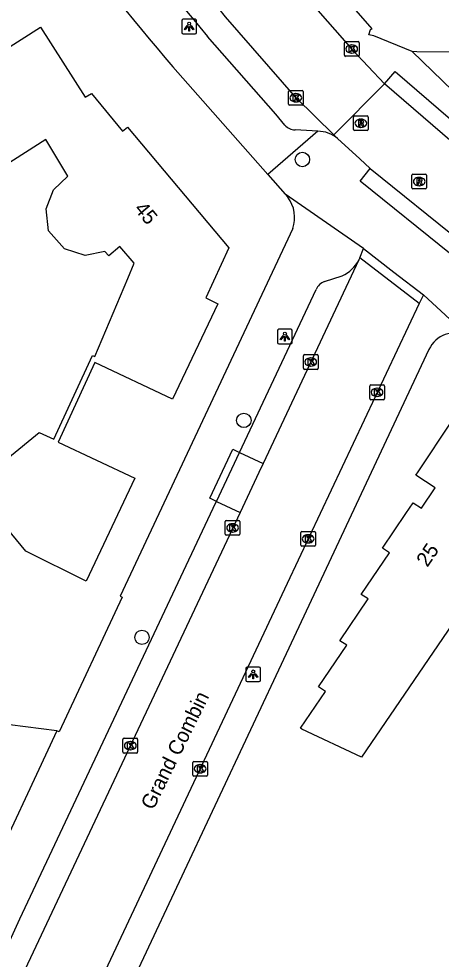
# Model space of a CAD drawing. Extents: x 158838 to 160074, y 386376 to 387776.
# Drawn here: x 159290.1 to 159318.8, y 386595.9 to 386659.9 of the extents above; entities that cross this region are included whole.
import ezdxf

# ---------------------------------------------------------------- set-up
doc = ezdxf.new("R2010")
doc.units = 0
for name, color, linetype in [('IMGEO_Berm_groen', 7, 'Continuous'), ('IMGEO_Boom', 7, 'Continuous'), ('IMGEO_Kolk', 7, 'Continuous'), ('IMGEO_Lichtpunt', 7, 'Continuous'), ('IMGEO_Openbare_ruimte_label', 7, 'Continuous'), ('IMGEO_Pand', 7, 'Continuous'), ('IMGEO_Pand_nummerreeks', 7, 'Continuous'), ('IMGEO_Rijbaan_lokaal_gesloten', 7, 'Continuous'), ('IMGEO_Rijbaan_lokaal_open', 7, 'Continuous'), ('IMGEO_Rioolput', 7, 'Continuous'), ('IMGEO_Voetpad_open', 7, 'Continuous')]:
    doc.layers.add(name, color=color, linetype=linetype)

msp = doc.modelspace()

# ---------------------------------------------------------------- linework, layer by layer
at = {"layer": 'IMGEO_Berm_groen'}
msp.add_lwpolyline([(159292.679, 386611.426), (159289.469, 386611.823)], dxfattribs=at)
at = {"layer": 'IMGEO_Boom'}
for centre in [(159309.384, 386650.287), (159305.398, 386632.539), (159298.468, 386617.779)]:
    msp.add_circle(centre, 0.489, dxfattribs=at)
at = {"layer": 'IMGEO_Kolk'}
for p, q in [((159312.243, 386657.381), (159312.243, 386658.233)), ((159312.318, 386658.307), (159313.17, 386658.307)), ((159313.244, 386658.233), (159313.244, 386657.381)), ((159312.754, 386657.527), (159312.729, 386657.527)), ((159312.731, 386658.087), (159312.756, 386658.087)), ((159313.17, 386657.307), (159312.318, 386657.307)), ((159308.509, 386654.988), (159309.361, 386654.988)), ((159308.434, 386654.062), (159308.434, 386654.914)), ((159308.922, 386654.768), (159308.947, 386654.768)), ((159309.435, 386654.914), (159309.435, 386654.062)), ((159309.361, 386653.988), (159308.509, 386653.988)), ((159308.945, 386654.208), (159308.92, 386654.208)), ((159309.452, 386636.086), (159309.452, 386636.938)), ((159309.527, 386637.012), (159310.379, 386637.012)), ((159309.94, 386636.792), (159309.965, 386636.792)), ((159310.453, 386636.938), (159310.453, 386636.086)), ((159310.379, 386636.012), (159309.527, 386636.012)), ((159309.963, 386636.232), (159309.938, 386636.232)), ((159313.966, 386634.022), (159313.966, 386634.874)), ((159314.041, 386634.948), (159314.893, 386634.948)), ((159314.454, 386634.728), (159314.479, 386634.728)), ((159314.967, 386634.874), (159314.967, 386634.022)), ((159314.893, 386633.948), (159314.041, 386633.948)), ((159314.477, 386634.168), (159314.452, 386634.168)), ((159304.131, 386624.8), (159304.131, 386625.652)), ((159304.206, 386625.726), (159305.058, 386625.726)), ((159304.619, 386625.506), (159304.644, 386625.506)), ((159305.132, 386625.652), (159305.132, 386624.8)), ((159304.642, 386624.946), (159304.617, 386624.946)), ((159309.274, 386624.059), (159309.274, 386624.911)), ((159309.349, 386624.985), (159310.201, 386624.985)), ((159310.275, 386624.911), (159310.275, 386624.059)), ((159305.058, 386624.726), (159304.206, 386624.726)), ((159309.762, 386624.765), (159309.787, 386624.765)), ((159310.201, 386623.985), (159309.349, 386623.985)), ((159309.785, 386624.205), (159309.76, 386624.205)), ((159297.173, 386609.985), (159297.173, 386610.837)), ((159297.248, 386610.911), (159298.1, 386610.911)), ((159298.174, 386610.837), (159298.174, 386609.985)), ((159297.661, 386610.691), (159297.686, 386610.691)), ((159298.1, 386609.911), (159297.248, 386609.911)), ((159297.684, 386610.131), (159297.659, 386610.131)), ((159301.927, 386608.416), (159301.927, 386609.268)), ((159302.002, 386609.342), (159302.854, 386609.342)), ((159302.415, 386609.122), (159302.44, 386609.122)), ((159302.928, 386609.268), (159302.928, 386608.416)), ((159302.854, 386608.342), (159302.002, 386608.342)), ((159302.438, 386608.562), (159302.413, 386608.562))]:
    msp.add_line(p, q, dxfattribs=at)
for points in [[(159312.243, 386657.381), (159312.243, 386658.233)], [(159312.318, 386658.307), (159313.17, 386658.307)], [(159313.244, 386658.233), (159313.244, 386657.381)], [(159312.564, 386658.007), (159312.687, 386658.007), (159312.687, 386657.856), (159312.817, 386658.007), (159312.981, 386658.007), (159312.835, 386657.856), (159312.988, 386657.607), (159312.836, 386657.607), (159312.751, 386657.771), (159312.687, 386657.704), (159312.687, 386657.607), (159312.564, 386657.607), (159312.564, 386658.007)], [(159313.17, 386657.307), (159312.318, 386657.307)], [(159308.509, 386654.988), (159309.361, 386654.988)], [(159308.434, 386654.062), (159308.434, 386654.914)], [(159308.755, 386654.688), (159308.878, 386654.688), (159308.878, 386654.537), (159309.008, 386654.688), (159309.172, 386654.688), (159309.026, 386654.537), (159309.179, 386654.288), (159309.027, 386654.288), (159308.942, 386654.452), (159308.878, 386654.385), (159308.878, 386654.288), (159308.755, 386654.288), (159308.755, 386654.688)], [(159309.435, 386654.914), (159309.435, 386654.062)], [(159309.361, 386653.988), (159308.509, 386653.988)], [(159309.452, 386636.086), (159309.452, 386636.938)], [(159309.527, 386637.012), (159310.379, 386637.012)], [(159309.773, 386636.712), (159309.896, 386636.712), (159309.896, 386636.561), (159310.026, 386636.712), (159310.19, 386636.712), (159310.044, 386636.561), (159310.197, 386636.312), (159310.045, 386636.312), (159309.96, 386636.476), (159309.896, 386636.409), (159309.896, 386636.312), (159309.773, 386636.312), (159309.773, 386636.712)], [(159310.453, 386636.938), (159310.453, 386636.086)], [(159310.379, 386636.012), (159309.527, 386636.012)], [(159313.966, 386634.022), (159313.966, 386634.874)], [(159314.041, 386634.948), (159314.893, 386634.948)], [(159314.287, 386634.648), (159314.41, 386634.648), (159314.41, 386634.497), (159314.54, 386634.648), (159314.704, 386634.648), (159314.558, 386634.497), (159314.711, 386634.248), (159314.559, 386634.248), (159314.474, 386634.412), (159314.41, 386634.345), (159314.41, 386634.248), (159314.287, 386634.248), (159314.287, 386634.648)], [(159314.967, 386634.874), (159314.967, 386634.022)], [(159314.893, 386633.948), (159314.041, 386633.948)], [(159304.131, 386624.8), (159304.131, 386625.652)], [(159304.206, 386625.726), (159305.058, 386625.726)], [(159305.132, 386625.652), (159305.132, 386624.8)], [(159304.452, 386625.426), (159304.575, 386625.426), (159304.575, 386625.275), (159304.705, 386625.426), (159304.869, 386625.426), (159304.723, 386625.275), (159304.876, 386625.026), (159304.724, 386625.026), (159304.639, 386625.19), (159304.575, 386625.123), (159304.575, 386625.026), (159304.452, 386625.026), (159304.452, 386625.426)], [(159309.274, 386624.059), (159309.274, 386624.911)], [(159309.349, 386624.985), (159310.201, 386624.985)], [(159310.275, 386624.911), (159310.275, 386624.059)], [(159305.058, 386624.726), (159304.206, 386624.726)], [(159309.595, 386624.685), (159309.718, 386624.685), (159309.718, 386624.534), (159309.848, 386624.685), (159310.012, 386624.685), (159309.866, 386624.534), (159310.019, 386624.285), (159309.867, 386624.285), (159309.782, 386624.449), (159309.718, 386624.382), (159309.718, 386624.285), (159309.595, 386624.285), (159309.595, 386624.685)], [(159310.201, 386623.985), (159309.349, 386623.985)], [(159297.173, 386609.985), (159297.173, 386610.837)], [(159297.248, 386610.911), (159298.1, 386610.911)], [(159298.174, 386610.837), (159298.174, 386609.985)], [(159297.494, 386610.611), (159297.617, 386610.611), (159297.617, 386610.46), (159297.747, 386610.611), (159297.911, 386610.611), (159297.765, 386610.46), (159297.918, 386610.211), (159297.766, 386610.211), (159297.681, 386610.375), (159297.617, 386610.308), (159297.617, 386610.211), (159297.494, 386610.211), (159297.494, 386610.611)], [(159298.1, 386609.911), (159297.248, 386609.911)], [(159301.927, 386608.416), (159301.927, 386609.268)], [(159302.002, 386609.342), (159302.854, 386609.342)], [(159302.248, 386609.042), (159302.371, 386609.042), (159302.371, 386608.891), (159302.501, 386609.042), (159302.665, 386609.042), (159302.519, 386608.891), (159302.672, 386608.642), (159302.52, 386608.642), (159302.435, 386608.806), (159302.371, 386608.739), (159302.371, 386608.642), (159302.248, 386608.642), (159302.248, 386609.042)], [(159302.928, 386609.268), (159302.928, 386608.416)], [(159302.854, 386608.342), (159302.002, 386608.342)]]:
    msp.add_lwpolyline(points, dxfattribs=at)
for centre, start, end in [((159312.32, 386658.231), 91.55205, 178.44795), ((159312.32, 386658.231), 91.55205, 178.44795), ((159313.168, 386658.231), 1.55205, 88.44795), ((159313.168, 386658.231), 1.55205, 88.44795), ((159312.32, 386657.383), 181.55205, 268.44795), ((159312.32, 386657.383), 181.55205, 268.44795), ((159313.168, 386657.383), 271.55205, 358.44795), ((159313.168, 386657.383), 271.55205, 358.44795), ((159308.511, 386654.912), 91.55205, 178.44795), ((159308.511, 386654.912), 91.55205, 178.44795), ((159309.359, 386654.912), 1.55205, 88.44795), ((159309.359, 386654.912), 1.55205, 88.44795), ((159308.511, 386654.064), 181.55205, 268.44795), ((159308.511, 386654.064), 181.55205, 268.44795), ((159309.359, 386654.064), 271.55205, 358.44795), ((159309.359, 386654.064), 271.55205, 358.44795), ((159309.529, 386636.936), 91.55205, 178.44795), ((159309.529, 386636.936), 91.55205, 178.44795), ((159310.377, 386636.936), 1.55205, 88.44795), ((159310.377, 386636.936), 1.55205, 88.44795), ((159309.529, 386636.088), 181.55205, 268.44795), ((159309.529, 386636.088), 181.55205, 268.44795), ((159310.377, 386636.088), 271.55205, 358.44795), ((159310.377, 386636.088), 271.55205, 358.44795), ((159314.043, 386634.872), 91.55205, 178.44795), ((159314.043, 386634.872), 91.55205, 178.44795), ((159314.891, 386634.872), 1.55205, 88.44795), ((159314.891, 386634.872), 1.55205, 88.44795), ((159314.043, 386634.024), 181.55205, 268.44795), ((159314.043, 386634.024), 181.55205, 268.44795), ((159314.891, 386634.024), 271.55205, 358.44795), ((159314.891, 386634.024), 271.55205, 358.44795), ((159304.208, 386625.65), 91.55205, 178.44795), ((159304.208, 386625.65), 91.55205, 178.44795), ((159305.056, 386625.65), 1.55205, 88.44795), ((159305.056, 386625.65), 1.55205, 88.44795), ((159309.351, 386624.909), 91.55205, 178.44795), ((159309.351, 386624.909), 91.55205, 178.44795), ((159310.199, 386624.909), 1.55205, 88.44795), ((159310.199, 386624.909), 1.55205, 88.44795), ((159304.208, 386624.802), 181.55205, 268.44795), ((159304.208, 386624.802), 181.55205, 268.44795), ((159305.056, 386624.802), 271.55205, 358.44795), ((159305.056, 386624.802), 271.55205, 358.44795), ((159309.351, 386624.061), 181.55205, 268.44795), ((159309.351, 386624.061), 181.55205, 268.44795), ((159310.199, 386624.061), 271.55205, 358.44795), ((159310.199, 386624.061), 271.55205, 358.44795), ((159297.25, 386610.835), 91.55205, 178.44795), ((159297.25, 386610.835), 91.55205, 178.44795), ((159298.098, 386610.835), 1.55205, 88.44795), ((159298.098, 386610.835), 1.55205, 88.44795), ((159297.25, 386609.987), 181.55205, 268.44795), ((159297.25, 386609.987), 181.55205, 268.44795), ((159298.098, 386609.987), 271.55205, 358.44795), ((159298.098, 386609.987), 271.55205, 358.44795), ((159302.004, 386609.266), 91.55205, 178.44795), ((159302.004, 386609.266), 91.55205, 178.44795), ((159302.852, 386609.266), 1.55205, 88.44795), ((159302.852, 386609.266), 1.55205, 88.44795), ((159302.004, 386608.418), 181.55205, 268.44795), ((159302.004, 386608.418), 181.55205, 268.44795), ((159302.852, 386608.418), 271.55205, 358.44795), ((159302.852, 386608.418), 271.55205, 358.44795)]:
    msp.add_arc(centre, 0.0765, start, end, dxfattribs=at)
for centre, major_axis, ratio, start_param, end_param in [((159312.73, 386657.807), (-0.387, 0.002), 0.722429, 4.712389, 7.853982), ((159312.755, 386657.807), (-0.39, 0.002), 0.717154, 1.570796, 4.712389), ((159308.921, 386654.488), (-0.387, 0.002), 0.722429, 4.712389, 7.853982), ((159308.946, 386654.488), (-0.39, 0.002), 0.717154, 1.570796, 4.712389), ((159309.939, 386636.512), (-0.387, 0.002), 0.722429, 4.712389, 7.853982), ((159309.964, 386636.512), (-0.39, 0.002), 0.717154, 1.570796, 4.712389), ((159314.453, 386634.448), (-0.387, 0.002), 0.722429, 4.712389, 7.853982), ((159314.478, 386634.448), (-0.39, 0.002), 0.717154, 1.570796, 4.712389), ((159304.618, 386625.226), (-0.387, 0.002), 0.722429, 4.712389, 7.853982), ((159304.643, 386625.226), (-0.39, 0.002), 0.717154, 1.570796, 4.712389), ((159309.761, 386624.485), (-0.387, 0.002), 0.722429, 4.712389, 7.853982), ((159309.786, 386624.485), (-0.39, 0.002), 0.717154, 1.570796, 4.712389), ((159297.66, 386610.411), (-0.387, 0.002), 0.722429, 4.712389, 7.853982), ((159297.685, 386610.411), (-0.39, 0.002), 0.717154, 1.570796, 4.712389), ((159302.414, 386608.842), (-0.387, 0.002), 0.722429, 4.712389, 7.853982), ((159302.439, 386608.842), (-0.39, 0.002), 0.717154, 1.570796, 4.712389)]:
    msp.add_ellipse(centre, major_axis=major_axis, ratio=ratio, start_param=start_param, end_param=end_param, dxfattribs=at)
at = {"layer": 'IMGEO_Lichtpunt'}
for p, q in [((159301.18, 386659.73), (159301.18, 386658.923)), ((159301.18, 386659.73), (159301.18, 386658.923)), ((159302.082, 386659.825), (159301.274, 386659.825)), ((159302.082, 386659.825), (159301.274, 386659.825)), ((159302.176, 386658.923), (159302.176, 386659.73)), ((159302.176, 386658.923), (159302.176, 386659.73)), ((159301.274, 386658.829), (159302.082, 386658.829)), ((159301.274, 386658.829), (159302.082, 386658.829)), ((159307.695, 386638.641), (159307.695, 386637.834)), ((159307.695, 386638.641), (159307.695, 386637.834)), ((159308.597, 386638.736), (159307.789, 386638.736)), ((159308.597, 386638.736), (159307.789, 386638.736)), ((159308.691, 386637.834), (159308.691, 386638.641)), ((159308.691, 386637.834), (159308.691, 386638.641)), ((159307.789, 386637.74), (159308.597, 386637.74)), ((159307.789, 386637.74), (159308.597, 386637.74)), ((159305.539, 386615.668), (159305.539, 386614.861)), ((159305.539, 386615.668), (159305.539, 386614.861)), ((159306.441, 386615.763), (159305.633, 386615.763)), ((159306.441, 386615.763), (159305.633, 386615.763)), ((159306.535, 386614.861), (159306.535, 386615.668)), ((159306.535, 386614.861), (159306.535, 386615.668)), ((159305.633, 386614.767), (159306.441, 386614.767)), ((159305.633, 386614.767), (159306.441, 386614.767))]:
    msp.add_line(p, q, dxfattribs=at)
for points in [[(159301.554, 386659.394), (159301.593, 386659.366), (159301.405, 386659.104), (159301.367, 386659.131), (159301.554, 386659.394)], [(159301.656, 386659.346), (159301.703, 386659.346), (159301.703, 386659.024), (159301.656, 386659.024), (159301.656, 386659.346)], [(159301.766, 386659.366), (159301.804, 386659.393), (159301.991, 386659.131), (159301.952, 386659.103), (159301.766, 386659.366)], [(159308.069, 386638.305), (159308.108, 386638.277), (159307.92, 386638.015), (159307.882, 386638.042), (159308.069, 386638.305)], [(159308.281, 386638.277), (159308.319, 386638.304), (159308.506, 386638.042), (159308.467, 386638.014), (159308.281, 386638.277)], [(159308.171, 386638.257), (159308.218, 386638.257), (159308.218, 386637.935), (159308.171, 386637.935), (159308.171, 386638.257)], [(159305.913, 386615.332), (159305.952, 386615.304), (159305.764, 386615.042), (159305.726, 386615.069), (159305.913, 386615.332)], [(159306.015, 386615.284), (159306.062, 386615.284), (159306.062, 386614.962), (159306.015, 386614.962), (159306.015, 386615.284)], [(159306.125, 386615.304), (159306.163, 386615.331), (159306.35, 386615.069), (159306.311, 386615.041), (159306.125, 386615.304)]]:
    msp.add_lwpolyline(points, dxfattribs=at)
for centre in [(159301.679, 386659.528), (159308.194, 386638.439), (159306.038, 386615.466)]:
    msp.add_circle(centre, 0.0994, dxfattribs=at)
for centre, start, end in [((159301.274, 386659.73), 90, 180), ((159301.274, 386659.73), 90, 180), ((159302.082, 386659.73), 0, 90), ((159302.082, 386659.73), 0, 90), ((159301.274, 386658.923), 180, 270), ((159301.274, 386658.923), 180, 270), ((159302.082, 386658.923), 270, 0), ((159302.082, 386658.923), 270, 360), ((159307.789, 386638.641), 90, 180), ((159307.789, 386638.641), 90, 180), ((159308.597, 386638.641), 0, 90), ((159308.597, 386638.641), 0, 90), ((159307.789, 386637.834), 180, 270), ((159307.789, 386637.834), 180, 270), ((159308.597, 386637.834), 270, 0), ((159308.597, 386637.834), 270, 360), ((159305.633, 386615.668), 90, 180), ((159305.633, 386615.668), 90, 180), ((159306.441, 386615.668), 0, 90), ((159306.441, 386615.668), 0, 90), ((159305.633, 386614.861), 180, 270), ((159305.633, 386614.861), 180, 270), ((159306.441, 386614.861), 270, 0), ((159306.441, 386614.861), 270, 360)]:
    msp.add_arc(centre, 0.0946, start, end, dxfattribs=at)
at = {"layer": 'IMGEO_Pand'}
for points in [[(159287.348, 386656.614), (159291.567, 386659.298), (159294.607, 386654.519), (159295.024, 386654.777), (159297.149, 386652.214), (159297.486, 386652.481), (159304.38, 386644.281)], [(159304.38, 386644.281), (159302.817, 386640.869), (159303.623, 386640.479), (159300.538, 386633.981), (159295.262, 386636.485), (159292.765, 386631.06), (159297.974, 386628.602), (159294.669, 386621.599), (159290.559, 386623.642), (159286.946, 386628.019), (159291.473, 386631.715), (159292.472, 386631.253), (159295.11, 386636.956), (159295.257, 386636.894), (159297.499, 386642.202), (159297.935, 386643.234), (159296.967, 386644.374), (159296.205, 386643.727), (159295.946, 386644.032), (159294.612, 386643.763), (159293.201, 386644.221), (159292.116, 386645.438), (159291.942, 386646.928), (159292.44, 386648.217), (159293.425, 386649.161), (159291.927, 386651.644), (159281.713, 386645.138)], [(159321.202, 386621.061), (159313.402, 386609.64), (159309.341, 386611.541), (159309.249, 386611.591), (159310.962, 386614.093), (159310.479, 386614.408), (159312.402, 386617.249), (159311.925, 386617.552), (159313.862, 386620.39), (159313.389, 386620.699), (159315.32, 386623.54), (159314.84, 386623.851), (159316.431, 386626.201), (159316.933, 386626.939), (159317.487, 386626.563), (159318.424, 386627.943), (159317.106, 386628.824), (159317.252, 386629.043), (159319.546, 386632.48)]]:
    msp.add_lwpolyline(points, dxfattribs=at)
at = {"layer": 'IMGEO_Rijbaan_lokaal_gesloten'}
for points in [[(159311.528, 386651.956), (159308.966, 386654.479), (159304.162, 386659.994), (159297.263, 386668.731), (159289.242, 386680.733), (159289.215, 386680.779)], [(159307.616, 386663.65), (159312.743, 386657.805), (159314.969, 386655.443)], [(159314.969, 386655.443), (159311.528, 386651.956)], [(159323.991, 386648.114), (159320.24, 386650.892), (159314.969, 386655.443)], [(159311.528, 386651.956), (159311.772, 386651.715)], [(159311.772, 386651.715), (159313.292, 386650.328), (159314.004, 386649.679)], [(159314.004, 386649.679), (159320.182, 386644.697), (159321.779, 386643.55)]]:
    msp.add_lwpolyline(points, dxfattribs=at)
at = {"layer": 'IMGEO_Rijbaan_lokaal_open'}
for points in [[(159313.282, 386643.592), (159313.534, 386644.225)], [(159313.534, 386644.225), (159315.608, 386642.634), (159317.618, 386641.092)], [(159313.224, 386643.466), (159306.704, 386629.609)], [(159313.282, 386643.592), (159313.224, 386643.466)], [(159317.337, 386640.495), (159313.282, 386643.592)], [(159317.618, 386641.092), (159317.337, 386640.495)], [(159317.337, 386640.495), (159308.358, 386621.447), (159300.916, 386605.621), (159291.751, 386586.124)], [(159306.704, 386629.609), (159306.415, 386628.994), (159305.139, 386626.281)], [(159305.139, 386626.281), (159289.415, 386592.84), (159287.367, 386588.415)]]:
    msp.add_lwpolyline(points, dxfattribs=at)
at = {"layer": 'IMGEO_Rioolput'}
for p, q in [((159312.859, 386652.326), (159312.859, 386653.178)), ((159312.934, 386653.252), (159313.786, 386653.252)), ((159313.347, 386653.032), (159313.372, 386653.032)), ((159313.86, 386653.178), (159313.86, 386652.326)), ((159313.37, 386652.472), (159313.345, 386652.472)), ((159313.786, 386652.252), (159312.934, 386652.252)), ((159316.834, 386648.361), (159316.834, 386649.213)), ((159316.909, 386649.287), (159317.761, 386649.287)), ((159317.835, 386649.213), (159317.835, 386648.361)), ((159317.322, 386649.067), (159317.347, 386649.067)), ((159317.761, 386648.287), (159316.909, 386648.287)), ((159317.345, 386648.507), (159317.32, 386648.507))]:
    msp.add_line(p, q, dxfattribs=at)
for points in [[(159312.859, 386652.326), (159312.859, 386653.178)], [(159312.934, 386653.252), (159313.786, 386653.252)], [(159313.86, 386653.178), (159313.86, 386652.326)], [(159313.448, 386652.95), (159313.196, 386652.952), (159313.196, 386652.552)], [(159313.196, 386652.552), (159313.32, 386652.552), (159313.32, 386652.714), (159313.331, 386652.714)], [(159313.374, 386652.871), (159313.32, 386652.871), (159313.32, 386652.79)], [(159313.32, 386652.79), (159313.372, 386652.79)], [(159313.378, 386652.685), (159313.449, 386652.552), (159313.589, 386652.552), (159313.524, 386652.678)], [(159313.786, 386652.252), (159312.934, 386652.252)], [(159316.834, 386648.361), (159316.834, 386649.213)], [(159316.909, 386649.287), (159317.761, 386649.287)], [(159317.835, 386649.213), (159317.835, 386648.361)], [(159317.423, 386648.985), (159317.171, 386648.987), (159317.171, 386648.587)], [(159317.171, 386648.587), (159317.295, 386648.587), (159317.295, 386648.749), (159317.306, 386648.749)], [(159317.349, 386648.906), (159317.295, 386648.906), (159317.295, 386648.825)], [(159317.295, 386648.825), (159317.347, 386648.825)], [(159317.353, 386648.72), (159317.424, 386648.587), (159317.564, 386648.587), (159317.499, 386648.713)], [(159317.761, 386648.287), (159316.909, 386648.287)]]:
    msp.add_lwpolyline(points, dxfattribs=at)
for centre, radius, start, end in [((159312.936, 386653.176), 0.0765, 91.55205, 178.44795), ((159312.936, 386653.176), 0.0765, 91.55205, 178.44795), ((159313.784, 386653.176), 0.0765, 1.55205, 88.44795), ((159313.784, 386653.176), 0.0765, 1.55205, 88.44795), ((159313.33, 386652.661), 0.0533, 26.02933, 88.69889), ((159313.356, 386652.979), 0.19, 274.7715, 282.96867), ((159313.38, 386652.775), 0.0964, 77.00612, 93.18647), ((159313.394, 386652.832), 0.0378, 276.66336, 79.67722), ((159313.447, 386652.84), 0.109, 350.36119, 89.41601), ((159313.445, 386652.84), 0.112, 277.58423, 350.98172), ((159313.429, 386652.625), 0.108, 29.51342, 73.79051), ((159312.936, 386652.328), 0.0765, 181.55205, 268.44795), ((159312.936, 386652.328), 0.0765, 181.55205, 268.44795), ((159313.784, 386652.328), 0.0765, 271.55205, 358.44795), ((159313.784, 386652.328), 0.0765, 271.55205, 358.44795), ((159316.911, 386649.211), 0.0765, 91.55205, 178.44795), ((159316.911, 386649.211), 0.0765, 91.55205, 178.44795), ((159317.759, 386649.211), 0.0765, 1.55205, 88.44795), ((159317.759, 386649.211), 0.0765, 1.55205, 88.44795), ((159317.305, 386648.696), 0.0533, 26.02933, 88.69889), ((159317.331, 386649.014), 0.19, 274.7715, 282.96867), ((159317.355, 386648.81), 0.0964, 77.00612, 93.18647), ((159317.369, 386648.867), 0.0378, 276.66336, 79.67722), ((159317.422, 386648.875), 0.109, 350.36119, 89.41601), ((159317.42, 386648.875), 0.112, 277.58423, 350.98172), ((159317.404, 386648.66), 0.108, 29.51342, 73.79051), ((159316.911, 386648.363), 0.0765, 181.55205, 268.44795), ((159316.911, 386648.363), 0.0765, 181.55205, 268.44795), ((159317.759, 386648.363), 0.0765, 271.55205, 358.44795), ((159317.759, 386648.363), 0.0765, 271.55205, 358.44795)]:
    msp.add_arc(centre, radius, start, end, dxfattribs=at)
for centre, major_axis, ratio, start_param, end_param in [((159313.346, 386652.752), (-0.387, 0.002), 0.722429, 4.712389, 7.853982), ((159313.371, 386652.752), (-0.39, 0.002), 0.717154, 1.570796, 4.712389), ((159317.321, 386648.787), (-0.387, 0.002), 0.722429, 4.712389, 7.853982), ((159317.346, 386648.787), (-0.39, 0.002), 0.717154, 1.570796, 4.712389)]:
    msp.add_ellipse(centre, major_axis=major_axis, ratio=ratio, start_param=start_param, end_param=end_param, dxfattribs=at)
at = {"layer": 'IMGEO_Voetpad_open'}
for points in [[(159432.071, 386726.541), (159398.233, 386705.745), (159320.416, 386657.723), (159320.063, 386657.598), (159317.182, 386657.619), (159316.858, 386657.646)], [(159316.858, 386657.646), (159314.243, 386658.699), (159313.913, 386658.77), (159314.012, 386659.135), (159314.122, 386659.18), (159309.121, 386664.939)], [(159308.196, 386652.626), (159307.579, 386653.367), (159302.936, 386658.667)], [(159319.623, 386654.955), (159316.858, 386657.646)], [(159300.568, 386656.593), (159307.024, 386649.266)], [(159314.969, 386655.443), (159315.688, 386656.276), (159320.928, 386651.751)], [(159310.426, 386652.211), (159307.024, 386649.266)], [(159310.426, 386652.211), (159308.884, 386652.302)], [(159307.024, 386649.266), (159308.202, 386647.929)], [(159321.779, 386643.55), (159321.137, 386642.657), (159319.515, 386643.821), (159313.313, 386648.823), (159314.004, 386649.679)], [(159313.534, 386644.225), (159308.202, 386647.929)], [(159308.202, 386647.929), (159308.388, 386647.718)], [(159308.726, 386645.583), (159296.977, 386620.583), (159297.111, 386620.52), (159292.832, 386611.358), (159292.679, 386611.426)], [(159310.886, 386641.98), (159312.101, 386642.381)], [(159305.106, 386630.361), (159310.329, 386641.448)], [(159320.616, 386638.324), (159317.618, 386641.092)], [(159317.997, 386637.363), (159308.288, 386616.654), (159298.562, 386595.977), (159293.313, 386584.825)], [(159303.539, 386627.033), (159303.087, 386627.246), (159304.654, 386630.574), (159305.106, 386630.361)], [(159303.539, 386627.033), (159305.106, 386630.361)], [(159305.106, 386630.361), (159306.704, 386629.609)], [(159286.971, 386591.805), (159288.678, 386595.439), (159290.154, 386598.62), (159303.5, 386626.951), (159303.539, 386627.033)], [(159303.539, 386627.033), (159305.139, 386626.281)], [(159292.679, 386611.426), (159287.72, 386600.849), (159283.356, 386591.563)]]:
    msp.add_lwpolyline(points, dxfattribs=at)
for centre, radius, start, end in [((159427.547, 386764.38), 163.411, 211.15101, 220.30929), ((159421.392, 386760.217), 159.174, 211.03223, 220.61805), ((159308.921, 386653.274), 0.973, 221.77457, 267.79111), ((159310.438, 386650.168), 2.043, 49.21914, 90.32325), ((159306.615, 386646.343), 2.244, 340.20296, 37.78915), ((159311.062, 386644.58), 2.432, 295.29166, 332.7364), ((159311.174, 386641.121), 0.906, 108.52835, 158.84145), ((159319.795, 386636.513), 1.988, 65.60086, 154.69874)]:
    msp.add_arc(centre, radius, start, end, dxfattribs=at)

# ---------------------------------------------------------------- texts
at = {"layer": 'IMGEO_Openbare_ruimte_label'}
msp.add_text('Grand Combin', height=1, rotation=63.81948, dxfattribs=at).set_placement((159299.235, 386605.977))
at = {"layer": 'IMGEO_Pand_nummerreeks'}
for s, rotation, p in [('45', 310.05527, (159297.891, 386646.903)), ('25', 55.90349, (159317.889, 386622.503))]:
    msp.add_text(s, height=1, rotation=rotation, dxfattribs=at).set_placement(p)

doc.saveas('drawing.dxf')
